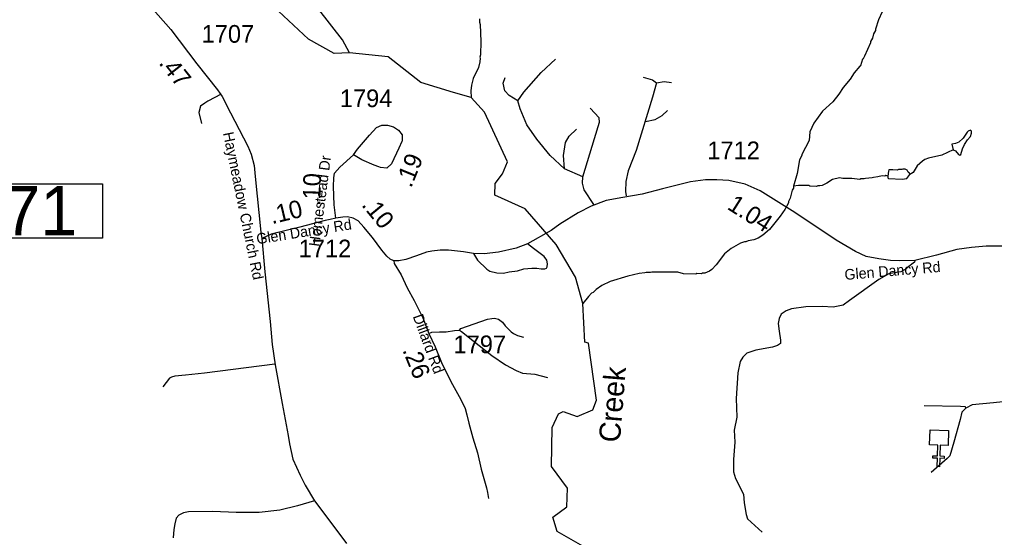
# Model space of a CAD drawing. Extents: x 1248089 to 1457196, y 820910 to 988753.
# Drawn here: x 1366245 to 1373139, y 917715 to 921377 of the extents above; entities that cross this region are included whole.
import ezdxf

# ---------------------------------------------------------------- set-up
doc = ezdxf.new("R2010")
doc.units = 0
for name, color, linetype in [('Exist Cultural Church CELL', 7, 'Continuous'), ('Exist Hydrographic Creek Single Shore', 7, 'Continuous'), ('Exist Hydrographic Misc Water Feature', 7, 'Continuous'), ('Exist Road Non-System Type 51', 7, 'Continuous'), ('Exist Road Secondary Type 51 Attributed', 7, 'Continuous'), ('Exist Road Secondary Type 51 Label', 7, 'Continuous'), ('Prop GRAU CAT1 Cell', 7, 'Continuous'), ('Prop Lane Arrow CELL', 7, 'Continuous'), ('Prop Lane Lines', 7, 'Continuous'), ('Scratch_Level_4', 7, 'Continuous')]:
    doc.layers.add(name, color=color, linetype=linetype)

msp = doc.modelspace()

# ---------------------------------------------------------------- linework, layer by layer
at = {"layer": 'Exist Cultural Church CELL'}
msp.add_lwpolyline([(1372810.8, 918365.7), (1372753.9, 918367.3), (1372751.7, 918291.2), (1372783.7, 918290.2), (1372783.2, 918274.3), (1372751.2, 918275.2), (1372749.5, 918215.1), (1372733.4, 918215.6), (1372735.2, 918275.7), (1372703.2, 918276.6), (1372703.7, 918292.6), (1372735.7, 918291.6), (1372737.9, 918367.8), (1372680.3, 918369.6), (1372683.4, 918476), (1372814, 918472.1)], close=True, dxfattribs=at)
at = {"layer": 'Exist Hydrographic Creek Single Shore'}
for points in [[(1368578, 921141), (1368530, 921233.9), (1368270, 921567.4), (1368223, 921693.1), (1368217, 921808.2), (1368070, 921962), (1368078, 922303.4), (1368017, 922554.1), (1368029, 922731.2), (1368098, 922854.4), (1368122, 923162.6), (1368342, 923673.6), (1368490, 924353.5), (1368698.9, 924643)], [(1368578, 921141), (1368469, 921136.6), (1368288, 921238.7), (1368076, 921436.7), (1367572, 921647.1), (1367170, 921967.1), (1367132, 922125.4), (1367169, 922699.1), (1367113, 922808.6), (1366826.9, 923047.5), (1366720.9, 923177.7), (1366560.9, 923453.3), (1366356.4, 923692.8), (1366341, 923717.1), (1366255, 923978.2), (1365944.9, 924260.2)], [(1370227.1, 917654.2), (1370046.1, 917756.3), (1370015.1, 917858.7), (1370116.1, 917932.2), (1370119.1, 918063.4), (1370006.1, 918216.8), (1370012.1, 918492.4), (1370056.1, 918590), (1370090, 918605.8), (1370189.1, 918570.9), (1370298.1, 918618), (1370325, 918686.3), (1370267.1, 919088), (1370242.1, 919095.1), (1370229, 919368.5), (1370177.1, 919556.1), (1370040.1, 919785.3), (1369821, 920039.2), (1369606, 920135.4), (1369608.1, 920217.5), (1369660.1, 920285.4), (1369694.7, 920371.6), (1369532.5, 920721.9), (1369438.9, 920826), (1369314, 920860.3), (1369082, 920930.6), (1368852, 921112.5), (1368578, 921141)]]:
    msp.add_lwpolyline(points, dxfattribs=at)
at = {"layer": 'Exist Hydrographic Misc Water Feature'}
for points in [[(1372343.5, 921431.2), (1372318.3, 921375.4), (1372296.9, 921307.9), (1372296.7, 921299.9), (1372284.2, 921276.2), (1372275.5, 921244.4), (1372263, 921220.7), (1372262.9, 921212.7), (1372220.7, 921117.7), (1372210.4, 921097.9), (1372204.3, 921096), (1372191.3, 921050.3), (1372186.2, 921047.9), (1372147.5, 921000), (1372117.3, 920956), (1372067.9, 920897.1), (1372038.9, 920849.8), (1371995.7, 920794.7), (1371922.3, 920728.4), (1371861.2, 920643.1), (1371833.1, 920582.5), (1371827.8, 920522.6), (1371777.6, 920423.7), (1371777.5, 920415.8), (1371760.8, 920384.1), (1371742.7, 920288.5), (1371718.8, 920199.7)], [(1369498.5, 921382.8), (1369498, 921358.8), (1369501.6, 921342.7), (1369507.1, 921222.6), (1369504.9, 921126.7), (1369500.6, 921110.8), (1369502.4, 921102.7), (1369499.9, 921078.8), (1369491.1, 921038.9), (1369453.3, 920959.9), (1369440.3, 920912.1), (1369437.4, 920872.2), (1369438.9, 920826)], [(1372846.3, 920455.8), (1372862.2, 920449.3), (1372883.6, 920422.9), (1372893.5, 920418.7), (1372901.6, 920422.4), (1372912.5, 920462.2), (1372927.1, 920493.9), (1372947.8, 920525.4), (1372968.3, 920549), (1372976.8, 920572.7), (1372975.2, 920588.7), (1372969.4, 920594.9), (1372953.2, 920587.3), (1372945.1, 920579.5), (1372918.1, 920538.1), (1372887.5, 920510.8), (1372863.2, 920499.3), (1372837.9, 920495.1), (1372846.3, 920455.8)], [(1372846.3, 920455.8), (1372765.5, 920417.5), (1372671.1, 920397.6), (1372646.8, 920386.2), (1372630.6, 920376.6), (1372591.9, 920341.5), (1372562.8, 920296.1), (1372541.1, 920281.5)], [(1372384, 920270.1), (1372370.4, 920274.4), (1372362.3, 920270.6), (1372344.4, 920271), (1372314.1, 920263.7), (1372282.1, 920260.5), (1372274, 920256.6), (1372225.9, 920253.7), (1372217.8, 920249.9), (1372193.9, 920250.4), (1372185.8, 920246.6), (1372129.9, 920251.8), (1372065.9, 920253.3), (1372042, 920257.8), (1371993.8, 920246.9), (1371953.2, 920219.9), (1371920.8, 920204.6), (1371904.8, 920200.9), (1371888.8, 920201.3), (1371880.7, 920197.4), (1371832.8, 920198.5), (1371824.9, 920202.7), (1371752.9, 920204.3), (1371718.8, 920199.7)], [(1372541.1, 920281.5), (1372538.7, 920290.6), (1372528.9, 920298.9), (1372521.2, 920311), (1372507.4, 920319.3), (1372491.4, 920319.7), (1372483.3, 920315.9), (1372459.3, 920316.4), (1372451.2, 920312.6), (1372419.2, 920313.4), (1372390.5, 920314), (1372389.1, 920304), (1372384, 920270.1)], [(1372384, 920270.1), (1372384, 920258.1), (1372389.9, 920252), (1372485.8, 920247.8), (1372517.9, 920253.2), (1372541.1, 920281.5)], [(1371718.8, 920199.7), (1371718.4, 920185.1), (1371708.1, 920169.3), (1371694.9, 920113.6), (1371682.3, 920090), (1371682.2, 920082), (1371657.1, 920034.5), (1371624.1, 919987.2), (1371548, 919893), (1371501.2, 919852), (1371468.8, 919830.8), (1371436.5, 919819.5), (1371396.3, 919812.4), (1371380.2, 919804.7), (1371372.2, 919804.9), (1371344, 919795.6), (1371277.2, 919759.1), (1371230.3, 919720.1), (1371170.6, 919641.5), (1371140, 919610.2), (1371123.7, 919598.5), (1371091.4, 919583.3), (1371075.4, 919583.7), (1371067.3, 919579.8), (1371035.3, 919580.5), (1371027.2, 919576.7), (1370939.2, 919578.8), (1370899.6, 919591.6), (1370715.5, 919591.8), (1370707.4, 919587.9), (1370675.4, 919588.6), (1370667.3, 919584.8), (1370627.4, 919581.7), (1370547, 919563.5), (1370422.1, 919524.3), (1370363.5, 919495.7), (1370322.9, 919468.5), (1370300.4, 919447.1), (1370290.3, 919441.3), (1370267.8, 919417.8), (1370229, 919368.5)]]:
    msp.add_lwpolyline(points, dxfattribs=at)
at = {"layer": 'Exist Road Non-System Type 51'}
msp.add_line((1370227.9, 920265.8), (1370098.8, 920321.5), dxfattribs=at)
for points in [[(1369769.7, 920802.8), (1369810.2, 920863.6), (1369934.2, 921003), (1370035.5, 921096.7)], [(1369769.7, 920802.8), (1369706.4, 920840.8), (1369676, 920873.8), (1369665.9, 920927), (1369678.5, 920967.5)], [(1370655.7, 920970.1), (1370721.5, 920949.8), (1370749.3, 920929.5), (1370721.5, 920828.2), (1370605.1, 920450.7), (1370549.4, 920306.3), (1370531.6, 920232.8), (1370529.1, 920161.9), (1370534.2, 920131.5)], [(1370749.3, 920929.5), (1370802.5, 920939.7), (1370855.7, 920932.1)], [(1367670.8, 920849.4), (1367577.8, 920799.3), (1367555.5, 920785.7), (1367525, 920764.3), (1367514.1, 920718.5), (1367532.6, 920642.1)], [(1370098.8, 920321.5), (1369997.5, 920415.2), (1369903.8, 920531.8), (1369833, 920633.1), (1369784.9, 920744.6), (1369769.7, 920802.8)], [(1370227.9, 920265.8), (1370311.4, 920536.8), (1370346.8, 920650.8), (1370344.3, 920681.2), (1370281, 920749.6)], [(1370670.9, 920655.9), (1370739.2, 920671.1), (1370789.9, 920699), (1370827.8, 920734.4)], [(1370098.8, 920321.5), (1370091.2, 920415.2), (1370106.4, 920506.4), (1370131.7, 920552), (1370182.3, 920602.7)], [(1370306.3, 920068.2), (1370238, 920172), (1370225.3, 920220.2), (1370227.9, 920265.8)], [(1369454.2, 919722.1), (1369484.2, 919674.6), (1369549, 919611.5), (1369571.2, 919597.8), (1369620.7, 919585.8), (1369666.8, 919584.1), (1369707.7, 919592.7), (1369765.7, 919601.2), (1369811.8, 919613.2), (1369868.1, 919618.3), (1369902.2, 919618.3), (1369933, 919614.9), (1369960.3, 919614.9), (1369970.5, 919618.3), (1369975.6, 919628.5), (1369979, 919649), (1369973.9, 919676.3), (1369955.1, 919700.3), (1369878.4, 919758.3), (1369836.4, 919791.8)], [(1372575.6, 919674.2), (1372573.2, 919660.3), (1372523.5, 919624.8), (1372511.7, 919613), (1372476.2, 919594.1), (1372431.3, 919587), (1372391.1, 919579.9), (1372320.2, 919539.6), (1372114.4, 919390.5), (1372067.7, 919358.4), (1371999.1, 919344.2), (1371921.1, 919349), (1371805.2, 919346.6), (1371703.5, 919332.4), (1371665.7, 919318.2), (1371630.2, 919294.5), (1371616, 919263.8), (1371608.9, 919228.3), (1371616, 919173.8), (1371625.5, 919109.9), (1371625.5, 919086.3), (1371604.2, 919072.1), (1371568.7, 919060.2), (1371450.5, 919038.9), (1371386.6, 919017.6), (1371358.3, 918989.2), (1371341.7, 918958.5), (1371325.1, 918878), (1371313.4, 918697), (1371318.1, 918564.5), (1371299.2, 918474.5), (1371303.9, 918389.3), (1371294.5, 918266.3), (1371294.5, 918178.7), (1371308.7, 918131.4), (1371363.1, 918020.1), (1371369.9, 917959.9), (1371384, 917877.1), (1371393.5, 917846.3), (1371495.2, 917751.7)], [(1369355.1, 919180.9), (1369364.9, 919192.7), (1369459, 919226), (1369553.1, 919259.4), (1369584.4, 919263.3), (1369604, 919265.2), (1369631.5, 919257.4), (1369660.9, 919237.8), (1369678.5, 919212.3), (1369702, 919186.8), (1369721.6, 919169.1), (1369737.3, 919157.4), (1369766.7, 919143.6), (1369807.9, 919129.9)], [(1369139.9, 919156.1), (1369161.1, 919167.2), (1369215.9, 919169.1), (1369263, 919169.1), (1369321.8, 919178.9), (1369355.1, 919180.9), (1369370.8, 919171.1), (1369451.1, 919106.4), (1369584.4, 919000.4), (1369680.5, 918935.7), (1369756.9, 918896.5), (1369802, 918876.9), (1369888.2, 918869), (1369978.4, 918845.5)], [(1368050.8, 918940.6), (1367553.1, 918876.5), (1367418.8, 918863.2), (1367344.6, 918854.7), (1367320.4, 918849.2), (1367306.3, 918841.4), (1367259, 918780.3)], [(1372936.1, 918630.2), (1372933.6, 918638.4), (1372898.1, 918640.8), (1372640.3, 918645.5)], [(1369450.5, 918419.5), (1369482.6, 918313.6), (1369508.6, 918197.6), (1369546.4, 918065.1), (1369553.5, 918032), (1369560.6, 917989.4)], [(1372822.5, 918291.9), (1372803.5, 918274), (1372690, 918174.6)], [(1368331.5, 917973.6), (1368210.9, 917937.8), (1368085.9, 917909), (1367940.9, 917890.5), (1367777.5, 917890.5), (1367612.5, 917898.6), (1367439.2, 917895.4), (1367404.8, 917889.8), (1367371.1, 917871.4), (1367353.5, 917850.5), (1367343.1, 917812.1), (1367335.9, 917770.4), (1367331.9, 917711.8)]]:
    msp.add_lwpolyline(points, dxfattribs=at)
at = {"layer": 'Exist Road Secondary Type 51 Attributed'}
for points in [[(1367028.5, 922059.7), (1367022.9, 922013), (1367039.3, 921875), (1367082.8, 921631.7), (1367101, 921577.2), (1367137.2, 921508.2), (1367315, 921306.7), (1367499.5, 921064.4), (1367644.6, 920881), (1367679.1, 920832), (1367737.1, 920717.6), (1367860.2, 920482.5), (1367883.8, 920424.4), (1367903.8, 920344.5), (1367911, 920266.4), (1367952.4, 919872.4), (1367957.9, 919828.8)], [(1368606.9, 920419.6), (1368634.1, 920461.3), (1368719.4, 920559.4), (1368770.2, 920613.8), (1368806.5, 920630.2), (1368848.2, 920630.2), (1368889.9, 920617.5), (1368924.4, 920595.7), (1368951.6, 920561.2), (1368951.6, 920519.4), (1368949.2, 920514)], [(1368949.2, 920514), (1368928, 920466.8), (1368875.4, 920357.8), (1368842.7, 920327), (1368797.4, 920330.6), (1368787.1, 920334.5)], [(1368481.7, 919972.9), (1368470.8, 920067.3), (1368465.4, 920196.2), (1368467.2, 920258), (1368472.6, 920290.6), (1368510.7, 920334.2), (1368606.9, 920419.6)], [(1368787.1, 920334.5), (1368753.8, 920346.9), (1368666.8, 920385.1), (1368606.9, 920419.6)], [(1373220.9, 919773.6), (1373078.7, 919775.1), (1372976.5, 919766.2), (1372871.3, 919751.4), (1372727.6, 919711.4), (1372575.6, 919674.2), (1372469, 919669.8), (1372403.8, 919672.8), (1372320.8, 919684.6), (1372231.9, 919702.4), (1372154.9, 919736.5), (1372018.6, 919816.6), (1371726.1, 920011.6), (1371483.1, 920165.7), (1371374.9, 920213.2), (1371259.4, 920238.4), (1371176.4, 920242.8), (1371096.4, 920242.8), (1370989.2, 920228.4), (1370792.1, 920179.5), (1370648.4, 920142.4), (1370510.7, 920118.7), (1370392.8, 920096.9), (1370287.7, 920058.3), (1370195.8, 920009.4), (1370065.4, 919929.3), (1370003.2, 919886.3), (1369836.4, 919791.8), (1369757.9, 919760.6), (1369631.9, 919731), (1369529.7, 919720.6), (1369454.2, 919722.1), (1369384.5, 919733.9), (1369279.4, 919745.8), (1369220.1, 919745.8), (1369160.8, 919739.9), (1369123.8, 919731), (1369052.7, 919705.8), (1368977.1, 919679.1), (1368926.8, 919670.2), (1368893.1, 919670.7)], [(1368893.1, 919670.7), (1368865.9, 919681.6), (1368842.3, 919703.4), (1368807.8, 919745.1), (1368740.7, 919835.9), (1368680.8, 919908.5), (1368640.9, 919953.9), (1368604.6, 919972.1), (1368564.7, 919981.1), (1368532.1, 919979.3), (1368481.7, 919972.9)], [(1368481.7, 919972.9), (1368441.4, 919963), (1368405.8, 919955.1), (1368228, 919907.9), (1368024.8, 919858.9), (1367957.9, 919828.8)], [(1367957.9, 919828.8), (1367980, 919592.8), (1368016.8, 919242.5), (1368031.5, 919079.1), (1368053.6, 918934.9), (1368102.1, 918661.1), (1368144.8, 918435.8), (1368155, 918376.9), (1368178.6, 918269.5), (1368230, 918156.1), (1368265.3, 918084), (1368331.5, 917973.6), (1368503.6, 917745.4), (1368556.2, 917672.6)], [(1368893.1, 919670.7), (1368895.4, 919652.8), (1368944.3, 919571.2), (1368987.3, 919480.8), (1369036.2, 919390.3), (1369096.9, 919267.3), (1369139.9, 919156.1), (1369184.3, 919062.7), (1369229.9, 918951.1), (1369295.1, 918817.7), (1369366.2, 918690.1), (1369395.8, 918626.4), (1369409.2, 918581.9), (1369422.5, 918524.1), (1369450.5, 918419.5)], [(1374375.1, 919005.2), (1374188.7, 918992.2), (1374030.4, 918977), (1373935.1, 918966.2), (1373876.5, 918953.2), (1373826.7, 918933.7), (1373779, 918905.5), (1373742.1, 918859.9), (1373685.8, 918797), (1373635.9, 918766.6), (1373590.4, 918740.6), (1373547, 918721.1), (1373492.9, 918710.2), (1373393.1, 918692.9), (1373286.9, 918684.2), (1373130.9, 918666.8), (1372981.3, 918651.7), (1372936.1, 918630.2), (1372908, 918599.8), (1372895, 918547.8), (1372851.6, 918389.4), (1372822.5, 918291.9)]]:
    msp.add_lwpolyline(points, dxfattribs=at)
at = {"layer": 'Prop Lane Arrow CELL'}
msp.add_lwpolyline([(1365566.5, 920214.9), (1366832.7, 920214.9), (1366832.7, 919831.1), (1365566.5, 919831.1)], close=True, dxfattribs=at)

# ---------------------------------------------------------------- texts
at = {"layer": 'Exist Road Secondary Type 51 Label'}
for s, rotation, p in [('Haymeadow Church Rd', 281.62353, (1367683.6, 920574)), ('Homestead Dr', 82.59766, (1368365.1, 919768.6)), ('Glen Dancy Rd', 9.01834, (1367926.4, 919787.4)), ('Glen Dancy Rd', 4.87322, (1372081.5, 919535.1)), ('Dillard Rd', 290.38786, (1369024.7, 919277.8))]:
    msp.add_text(s, height=75, rotation=rotation, dxfattribs=at).set_placement(p)
at = {"layer": 'Prop GRAU CAT1 Cell'}
for s, rotation, p in [('.47', 308.3608, (1367225.7, 921067.7)), ('.19', 67.89055, (1369014.4, 920181.3)), ('.10', 88.31655, (1368371.2, 920056.8)), ('1.04', 327.59966, (1371242.1, 920040.9)), ('.10', 13.56364, (1368030.4, 919929.5)), ('.10', 309.50121, (1368659.3, 920064.1)), ('.26', 292.20796, (1368951, 919039.9))]:
    msp.add_text(s, height=125, rotation=rotation, dxfattribs=at).set_placement(p)
at = {"layer": 'Prop Lane Arrow CELL'}
msp.add_text('P171', height=350, dxfattribs=at).set_placement((1365559.4, 919850.9))
at = {"layer": 'Prop Lane Lines'}
for s, p in [('1707', (1367532.9, 921212.9)), ('1794', (1368510, 920757.5)), ('1712', (1371108.1, 920389.4)), ('1712', (1368219.2, 919695.4)), ('1797', (1369313.6, 919017.7))]:
    msp.add_text(s, height=125, dxfattribs=at).set_placement(p)
at = {"layer": 'Scratch_Level_4'}
msp.add_text('Creek', height=150, rotation=85.3554, dxfattribs=at).set_placement((1370490, 918382.5))

doc.saveas('drawing.dxf')
